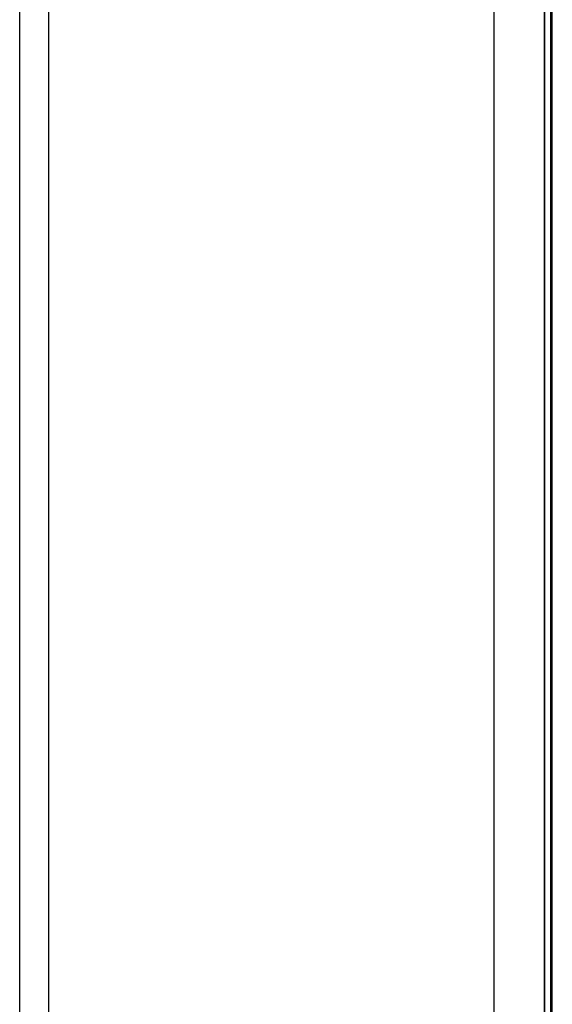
# Model space of a CAD drawing. Header units: inches. Extents: x 0 to 77643, y -44170 to 0.
# Tile 367 of 546: x 76172.45 to 76177.95, y -39544.44 to -39534.28. Entities that reach past the tile are written whole.
import ezdxf

# ---------------------------------------------------------------- set-up
doc = ezdxf.new("R2010")
doc.units = ezdxf.units.IN
doc.header["$MEASUREMENT"] = 0
doc.layers.get('0').update_dxf_attribs({"lineweight": 0})
doc.layers.add('FAKRO LOFT LADDERS', color=7, linetype='Continuous')

# ---------------------------------------------------------------- blocks, each defined once
blk = doc.blocks.new('A$C6AF374F8')
at = {"layer": 'FAKRO LOFT LADDERS', "color": 7, "linetype": 'Continuous'}
for p, q in [((707.35, 1575.32), (707.35, 2754.01)), ((707.5, 1575.17), (707.5, 2754.17)), ((706.7, 1575.97), (706.7, 2753.36)), ((706.7, 2753.36), (706.7, 1575.97)), ((701.5, 1581.17), (701.5, 2748.17)), ((652.5, 2186.56), (652.5, 2476.25)), ((655.5, 2186.56), (655.5, 2476.25))]:
    blk.add_line(p, q, dxfattribs=at)

msp = doc.modelspace()

# ---------------------------------------------------------------- block references
at = {"xscale": 0.1, "yscale": 0.1, "zscale": 0.1}
msp.add_blockref('A$C6AF374F8', (76107.1973, -39773.38402), dxfattribs=at)

doc.saveas('drawing.dxf')
